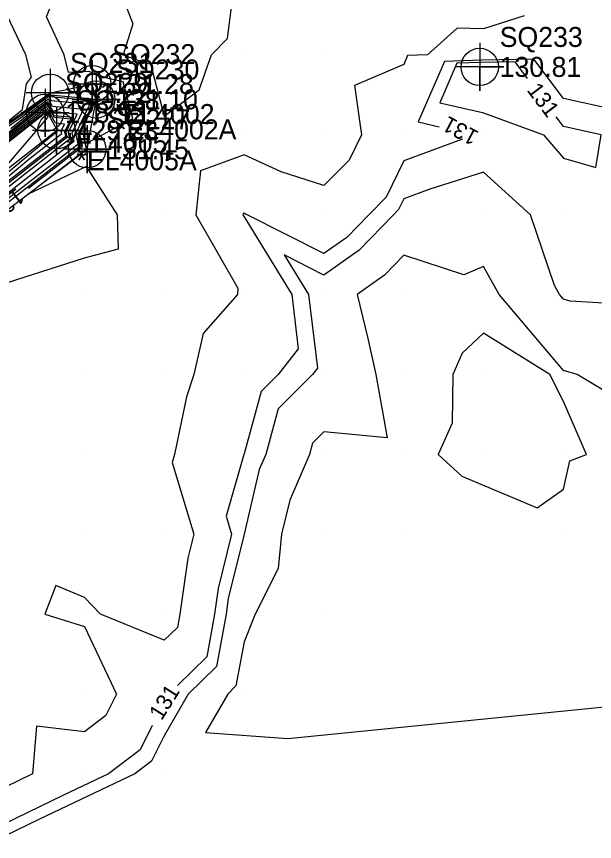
# Model space of a CAD drawing. Extents: x 2354170 to 2357230, y 866100 to 868290.
# Drawn here: x 2355961.5 to 2356033.9, y 866711.6 to 866814.8 of the extents above; entities that cross this region are included whole.
import ezdxf

# ---------------------------------------------------------------- set-up
doc = ezdxf.new("R2010")
doc.units = 0
for name, color, linetype in [('Default', 7, 'Continuous'), ('DTM Contours Major', 7, 'Continuous'), ('DTM Contours Minor', 7, 'Continuous'), ('DTM Contours Minor Text', 7, 'Continuous'), ('Exist DTM Breakline', 7, 'Continuous'), ('Exist DTM Breakline Cogo Comment', 7, 'Continuous'), ('Exist DTM Breakline Cogo Elevation', 7, 'Continuous'), ('Exist DTM Breakline Cogo Number', 7, 'Continuous'), ('Exist DTM Breakline Cogo Point CELL', 7, 'Continuous'), ('Exist DTM QL2 LIDAR Elevation Point', 7, 'Continuous'), ('Exist DTM Regular Point CELL', 7, 'Continuous'), ('Exist DTM Regular Point Cogo Elevation', 7, 'Continuous'), ('Exist DTM Regular Point Cogo Number', 7, 'Continuous'), ('Exist DTM Ridgeline', 7, 'Continuous'), ('Exist DTM Ridgeline Cogo Comment', 7, 'Continuous'), ('Exist DTM Ridgeline Cogo Elevation', 7, 'Continuous'), ('Exist DTM Ridgeline Cogo Number', 7, 'Continuous'), ('Exist DTM Ridgeline Cogo Point CELL', 7, 'Continuous')]:
    doc.layers.add(name, color=color, linetype=linetype)

msp = doc.modelspace()

# ---------------------------------------------------------------- linework, layer by layer
at = {"layer": 'Default'}
for points in [[(2355979.98, 866823.87), (2355972.11, 866827.88), (2355973.7, 866820.01), (2355976.07, 866813.92), (2355974.83, 866810.01), (2355977.57, 866809.03), (2355978.25, 866808.88), (2355979.98, 866802.33), (2355984.34, 866805.65), (2355985.91, 866810.01), (2355987.91, 866812.08), (2355988.92, 866820.01), (2355979.98, 866823.87)], [(2355957.99, 866780.76), (2355969.98, 866784.63), (2355974.26, 866785.73), (2355974.12, 866790.01), (2355970.25, 866796.06), (2355962.94, 866792.58), (2355970.25, 866798.26), (2355970.25, 866798.26), (2355969.86, 866800.03), (2355970.29, 866800.92), (2355970.5, 866799.1), (2355976.06, 866802.05), (2355974.85, 866806.65), (2355972.81, 866807.11), (2355970.54, 866807.92), (2355968.01, 866807.83), (2355967.46, 866810.01), (2355965.23, 866814.76), (2355967.32, 866820.01)], [(2356087.59, 866806.39), (2356079.99, 866810), (2356079.98, 866810), (2356079.97, 866810), (2356079.97, 866810.01), (2356069.98, 866816.53), (2356063.46, 866816.53), (2356059.98, 866811.9), (2356058.89, 866811.1), (2356049.98, 866814.9), (2356044.33, 866815.66), (2356039.98, 866811.03), (2356039.54, 866810.45), (2356038.99, 866810.01), (2356037, 866803), (2356029.98, 866804.54), (2356026.28, 866809.48), (2356019.77, 866809.35), (2356015.08, 866809.2), (2356011.81, 866801.64), (2356014.44, 866801.03)], [(2355962.97, 866793.33), (2355969.71, 866798.56), (2355969.74, 866798.58), (2355969.4, 866800.1), (2355971.47, 866804.44), (2355965.73, 866804.98), (2355965.65, 866805.13), (2355964.35, 866804.22), (2355964.34, 866804.21), (2355963.84, 866803.81), (2355957.96, 866799.76), (2355962.22, 866803.19), (2355962.74, 866806.38), (2355963.34, 866807.21), (2355962.63, 866810.01), (2355959.98, 866815.66), (2355954.65, 866810.01), (2355949.04, 866807.59), (2355941.26, 866804.03), (2355933.56, 866798.27), (2355930, 866795.08), (2355920.49, 866789.68), (2355919.13, 866788.24), (2355918, 866787.94)], [(2356025.08, 866814.91), (2356019.98, 866813.29), (2356016.66, 866813.34), (2356012.97, 866810.01), (2356010.46, 866809.93), (2356009.98, 866808.82), (2356003.81, 866806.18), (2356004.69, 866800.01), (2356003.16, 866796.83), (2355999.98, 866793.66), (2355994.62, 866795.37), (2355989.98, 866797.51), (2355984.51, 866795.49), (2355983.93, 866790.01), (2355989.19, 866780.8), (2355989.15, 866780.01), (2355984.84, 866775.15), (2355983.68, 866770.01), (2355982.79, 866767.2), (2355981.28, 866760.01), (2355980.99, 866759), (2355983.69, 866750.01), (2355982.96, 866747.03), (2355981.94, 866740.01), (2355981.64, 866738.35), (2355979.98, 866736.74), (2355972, 866740.01), (2355969.98, 866742.1), (2355966.4, 866743.59), (2355965.02, 866740.01), (2355969.98, 866738.45), (2355973.99, 866730.01), (2355972.65, 866727.34), (2355969.98, 866725.3), (2355964, 866725.99), (2355963.47, 866720.01), (2355959.98, 866718.31)], [(2355952.55, 866785.97), (2355969.17, 866798.86), (2355969.22, 866798.9), (2355968.93, 866800.18), (2355970.67, 866803.82), (2355965.86, 866804.28), (2355965.57, 866804.8), (2355964.45, 866804.02), (2355964.37, 866803.96), (2355962.29, 866802.29), (2355941.16, 866787.76)], [(2355955.17, 866788.72), (2355968.63, 866799.16), (2355968.7, 866799.22), (2355968.47, 866800.25), (2355969.87, 866803.2), (2355965.98, 866803.57), (2355965.49, 866804.48), (2355964.55, 866803.82), (2355964.41, 866803.72), (2355960.75, 866800.77)], [(2355957.79, 866791.47), (2355968.09, 866799.46), (2355968.18, 866799.54), (2355968.01, 866800.33), (2355969.08, 866802.58), (2355966.1, 866802.86), (2355965.41, 866804.15), (2355964.64, 866803.62), (2355964.45, 866803.47), (2355960.47, 866800.26)], [(2355938.71, 866776.5), (2355945.43, 866781.68), (2355960.41, 866794.22), (2355967.55, 866799.76), (2355967.66, 866799.86), (2355967.54, 866800.4), (2355968.28, 866801.96), (2355966.22, 866802.16), (2355965.33, 866803.82), (2355964.74, 866803.42), (2355964.49, 866803.23), (2355961.43, 866800.76), (2355956.12, 866796.7), (2355940.29, 866785.84), (2355921.69, 866773.03), (2355919.16, 866771.19)], [(2355944.25, 866781.8), (2355965.65, 866799.73), (2355966.47, 866800.36), (2355966.62, 866800.5), (2355966.61, 866800.55), (2355966.69, 866800.72), (2355966.47, 866800.74), (2355965.16, 866803.17), (2355964.93, 866803.01), (2355964.57, 866802.73), (2355963.36, 866801.76), (2355950.97, 866792.28)], [(2355944.84, 866781.74), (2355963.03, 866796.98), (2355967.01, 866800.06), (2355967.14, 866800.18), (2355967.08, 866800.48), (2355967.49, 866801.34), (2355966.35, 866801.45), (2355965.24, 866803.5), (2355964.84, 866803.21), (2355964.53, 866802.98), (2355962.39, 866801.26), (2355953.55, 866794.49)], [(2355896.28, 866743.87), (2355905.2, 866750.96), (2355919.4, 866762.18), (2355919.63, 866762.37), (2355920.95, 866763.41), (2355939.23, 866778.46), (2355943.66, 866781.87), (2355958.99, 866794.7), (2355965.12, 866801.83), (2355965.17, 866801.88), (2355965.43, 866802.2), (2355965.08, 866802.84), (2355965.03, 866802.81), (2355964.61, 866802.49), (2355964.32, 866802.26), (2355958.21, 866797.58)], [(2356017.36, 866799.48), (2356009.98, 866796.76), (2356007.79, 866792.2), (2356005.6, 866790.01), (2356002.84, 866787.15), (2355999.98, 866785.14), (2355990.39, 866790.01), (2355989.98, 866790.19), (2355989.85, 866790.14), (2355989.83, 866790.01), (2355989.98, 866789.75), (2355995.95, 866780.01), (2355996.78, 866773.22), (2355994.26, 866770.01), (2355992.12, 866767.87), (2355989.98, 866760.09), (2355989.96, 866760.03), (2355989.96, 866760.01), (2355987.74, 866752.26), (2355988.41, 866750.01), (2355986.75, 866743.24), (2355986.28, 866740.01), (2355985.3, 866734.69), (2355981.63, 866731.09)], [(2356039.98, 866765.03), (2356031.72, 866770.01), (2356029.98, 866770.51), (2356021.95, 866780.01), (2356019.98, 866783.52), (2356017.5, 866782.49), (2356009.98, 866784.94), (2356007.56, 866782.43), (2356004.13, 866780.01), (2356005.48, 866774.51), (2356006.49, 866770.01), (2356007.89, 866762.1), (2355999.98, 866762.85), (2355998.56, 866761.43), (2355998.17, 866760.01), (2355995.7, 866754.3), (2355994.69, 866750.01), (2355994.25, 866745.74), (2355991.39, 866740.01), (2355989.98, 866736.55), (2355988.97, 866731.02), (2355987.93, 866730.01), (2355985.15, 866725.18), (2355995.46, 866724.43), (2356066.86, 866731.57)], [(2356030.77, 866759.22), (2356032.88, 866760.01), (2356029.98, 866766.62), (2356028.3, 866770.01), (2356019.98, 866775.18), (2356017.32, 866772.67), (2356016.13, 866770.01), (2356016.06, 866763.93), (2356014.31, 866760.01), (2356017.25, 866757.27), (2356026.68, 866753.32), (2356029.98, 866755.65), (2356030.77, 866759.22)], [(2355978.47, 866726.06), (2355976.96, 866723.03), (2355972.99, 866720.01), (2355967.3, 866717.33), (2355959.98, 866713.76), (2355950.33, 866710.36), (2355949.98, 866710.31), (2355949.68, 866710.31), (2355939.98, 866711.43), (2355938.65, 866710.01), (2355938.68, 866701.31), (2355939.04, 866700.01), (2355938.07, 866698.1), (2355939.98, 866693.45), (2355943.67, 866693.69), (2355938.75, 866687.6), (2355925.44, 866667.58), (2355924.12, 866666.32)]]:
    msp.add_lwpolyline(points, dxfattribs=at)
at = {"layer": 'DTM Contours Major'}
msp.add_lwpolyline([(2355926.37, 866766.5), (2355932.25, 866771.34), (2355945.62, 866781.65), (2355959.54, 866793.31), (2355967.73, 866799.66), (2355967.83, 866799.75), (2355967.7, 866800.38), (2355968.55, 866802.17), (2355966.18, 866802.39), (2355965.35, 866803.93), (2355964.71, 866803.48), (2355964.48, 866803.31), (2355961.11, 866800.59), (2355956.98, 866797.43), (2355940.25, 866785.95), (2355932.67, 866780.74)], dxfattribs=at)
at = {"layer": 'DTM Contours Minor'}
for points in [[(2356025.48, 866807.06), (2356023.92, 866809.14), (2356019.68, 866809.05), (2356016.62, 866808.96), (2356014.49, 866804.03), (2356019.83, 866802.79)], [(2355950.8, 866784.13), (2355969.53, 866798.66), (2355969.56, 866798.68), (2355969.24, 866800.13), (2355971.2, 866804.23), (2355965.77, 866804.75), (2355965.63, 866805.02), (2355964.39, 866804.16), (2355964.35, 866804.13), (2355963.32, 866803.3), (2355951.24, 866794.99)], [(2355958.99, 866794.7), (2355965.12, 866801.83), (2355965.17, 866801.88), (2355965.43, 866802.2), (2355965.08, 866802.84), (2355965.03, 866802.81), (2355964.61, 866802.49), (2355964.32, 866802.26), (2355948.4, 866790.08)], [(2356019.83, 866802.79), (2356027.5, 866800.01), (2356029.98, 866797.08), (2356034.06, 866795.93), (2356034.73, 866800.01), (2356029.98, 866801.06), (2356029.08, 866802.26)], [(2356039.98, 866778.64), (2356030.82, 866779.18), (2356029.98, 866779.42), (2356029.48, 866780.01), (2356028.85, 866781.15), (2356025.86, 866790.01), (2356019.98, 866795.33), (2356013.13, 866793.16), (2356009.98, 866792), (2356009.34, 866790.65), (2356008.69, 866790.01), (2356004.41, 866785.58), (2355999.98, 866782.45), (2355995.02, 866784.97), (2355998.06, 866780.01), (2355999.18, 866770.81), (2355998.54, 866770.01), (2355994.27, 866765.72), (2355992.7, 866760.01), (2355991.88, 866758.11), (2355989.98, 866750.01), (2355989.98, 866750.01), (2355989.98, 866750.01), (2355988.01, 866741.98), (2355987.73, 866740.01), (2355986.52, 866733.47), (2355982.99, 866730.01), (2355979.98, 866724.78), (2355978.39, 866721.6), (2355976.3, 866720.01), (2355964.34, 866714.37), (2355959.98, 866712.24)]]:
    msp.add_lwpolyline(points, dxfattribs=at)
at = {"layer": 'Exist DTM Breakline'}
for points in [[(2355361.74, 866117.94), (2355394.04, 866183.66), (2355433.6, 866257.62), (2355503.45, 866369.34), (2355596.39, 866487.31), (2355657.48, 866552.26), (2355736.19, 866624.67), (2355827.16, 866697.76), (2355869.57, 866728.83), (2355917.57, 866765.21), (2355965.06, 866802.76)], [(2355912.23, 866644.83), (2355863.52, 866672.4), (2355826.48, 866691.8), (2355871.41, 866726.28), (2355919.05, 866763.52), (2355966.5, 866800.57)]]:
    msp.add_lwpolyline(points, dxfattribs=at)
at = {"layer": 'Exist DTM Breakline Cogo Point CELL'}
for points in [[(2355965.06, 866805.76), (2355965.06, 866799.76), (2355965.06, 866802.76), (2355968.06, 866802.76), (2355962.06, 866802.76)], [(2355966.5, 866803.57), (2355966.5, 866797.57), (2355966.5, 866800.57), (2355969.5, 866800.57), (2355963.5, 866800.57)]]:
    msp.add_lwpolyline(points, dxfattribs=at)
for centre in [(2355965.06, 866802.76), (2355966.5, 866800.57)]:
    msp.add_circle(centre, 2.34, dxfattribs=at)
at = {"layer": 'Exist DTM QL2 LIDAR Elevation Point'}
for p, q in [((2355969.98, 866810.01), (2355969.98, 866810.01)), ((2355979.98, 866810.01), (2355979.98, 866810.01)), ((2355989.98, 866810.01), (2355989.98, 866810.01)), ((2355999.98, 866810.01), (2355999.98, 866810.01)), ((2356009.98, 866810.01), (2356009.98, 866810.01)), ((2356019.98, 866810.01), (2356019.98, 866810.01)), ((2356029.98, 866810.01), (2356029.98, 866810.01)), ((2355969.98, 866800.01), (2355969.98, 866800.01)), ((2355979.98, 866800.01), (2355979.98, 866800.01)), ((2355989.98, 866800.01), (2355989.98, 866800.01)), ((2355999.98, 866800.01), (2355999.98, 866800.01)), ((2356009.98, 866800.01), (2356009.98, 866800.01)), ((2356019.98, 866800.01), (2356019.98, 866800.01)), ((2356029.98, 866800.01), (2356029.98, 866800.01)), ((2355969.98, 866790.01), (2355969.98, 866790.01)), ((2355979.98, 866790.01), (2355979.98, 866790.01)), ((2355989.98, 866790.01), (2355989.98, 866790.01)), ((2355999.98, 866790.01), (2355999.98, 866790.01)), ((2356009.98, 866790.01), (2356009.98, 866790.01)), ((2356019.98, 866790.01), (2356019.98, 866790.01)), ((2356029.98, 866790.01), (2356029.98, 866790.01)), ((2355969.98, 866780.01), (2355969.98, 866780.01)), ((2355979.98, 866780.01), (2355979.98, 866780.01)), ((2355989.98, 866780.01), (2355989.98, 866780.01)), ((2355999.98, 866780.01), (2355999.98, 866780.01)), ((2356009.98, 866780.01), (2356009.98, 866780.01)), ((2356019.98, 866780.01), (2356019.98, 866780.01)), ((2356029.98, 866780.01), (2356029.98, 866780.01)), ((2355969.98, 866770.01), (2355969.98, 866770.01)), ((2355979.98, 866770.01), (2355979.98, 866770.01)), ((2355989.98, 866770.01), (2355989.98, 866770.01)), ((2355999.98, 866770.01), (2355999.98, 866770.01)), ((2356009.98, 866770.01), (2356009.98, 866770.01)), ((2356019.98, 866770.01), (2356019.98, 866770.01)), ((2356029.98, 866770.01), (2356029.98, 866770.01)), ((2355969.98, 866760.01), (2355969.98, 866760.01)), ((2355979.98, 866760.01), (2355979.98, 866760.01)), ((2355989.98, 866760.01), (2355989.98, 866760.01)), ((2355999.98, 866760.01), (2355999.98, 866760.01)), ((2356009.98, 866760.01), (2356009.98, 866760.01)), ((2356019.98, 866760.01), (2356019.98, 866760.01)), ((2356029.98, 866760.01), (2356029.98, 866760.01)), ((2355969.98, 866750.01), (2355969.98, 866750.01)), ((2355979.98, 866750.01), (2355979.98, 866750.01)), ((2355989.98, 866750.01), (2355989.98, 866750.01)), ((2355999.98, 866750.01), (2355999.98, 866750.01)), ((2356009.98, 866750.01), (2356009.98, 866750.01)), ((2356029.98, 866750.01), (2356029.98, 866750.01)), ((2355969.98, 866740.01), (2355969.98, 866740.01)), ((2355979.98, 866740.01), (2355979.98, 866740.01)), ((2355989.98, 866740.01), (2355989.98, 866740.01)), ((2355999.98, 866740.01), (2355999.98, 866740.01)), ((2355969.98, 866730.01), (2355969.98, 866730.01)), ((2355979.98, 866730.01), (2355979.98, 866730.01)), ((2355989.98, 866730.01), (2355989.98, 866730.01)), ((2355969.98, 866720.01), (2355969.98, 866720.01)), ((2355979.98, 866720.01), (2355979.98, 866720.01))]:
    msp.add_line(p, q, dxfattribs=at)
at = {"layer": 'Exist DTM Regular Point CELL'}
msp.add_lwpolyline([(2356019.5, 866811.51), (2356019.5, 866805.51), (2356019.5, 866808.51), (2356022.5, 866808.51), (2356016.5, 866808.51)], dxfattribs=at)
msp.add_circle((2356019.5, 866808.51), 2.34, dxfattribs=at)
at = {"layer": 'Exist DTM Ridgeline'}
msp.add_line((2355971.47, 866804.44), (2355970.96, 866806.36), dxfattribs=at)
for points in [[(2355359.21, 866119.33), (2355391.05, 866186.52), (2355431.02, 866258.6), (2355499.33, 866371.65), (2355593.69, 866489.44), (2355651.92, 866551.38), (2355734.91, 866627), (2355826.44, 866700.14), (2355852.87, 866722.79), (2355915.41, 866769.54), (2355965.69, 866805.26), (2355970.96, 866806.36)], [(2355918.01, 866647.23), (2355867.01, 866674.82), (2355832.45, 866691.57), (2355873.25, 866723.57), (2355924.29, 866763.23), (2355970.34, 866798.21), (2355971.47, 866804.44)]]:
    msp.add_lwpolyline(points, dxfattribs=at)
at = {"layer": 'Exist DTM Ridgeline Cogo Point CELL'}
for points in [[(2355970.96, 866809.36), (2355970.96, 866803.36), (2355970.96, 866806.36), (2355973.96, 866806.36), (2355967.96, 866806.36)], [(2355965.69, 866808.26), (2355965.69, 866802.26), (2355965.69, 866805.26), (2355968.69, 866805.26), (2355962.69, 866805.26)], [(2355971.47, 866807.44), (2355971.47, 866801.44), (2355971.47, 866804.44), (2355974.47, 866804.44), (2355968.47, 866804.44)], [(2355970.34, 866801.21), (2355970.34, 866795.21), (2355970.34, 866798.21), (2355973.34, 866798.21), (2355967.34, 866798.21)]]:
    msp.add_lwpolyline(points, dxfattribs=at)
for centre in [(2355970.96, 866806.36), (2355965.69, 866805.26), (2355971.47, 866804.44), (2355970.34, 866798.21)]:
    msp.add_circle(centre, 2.34, dxfattribs=at)

# ---------------------------------------------------------------- texts
at = {"layer": 'Default'}
for rotation, p in [(152.1841, (2356019.51, 866800.34)), (217.7965, (2355961.49, 866793.45)), (57.9168, (2355979.65, 866726.6))]:
    msp.add_text('131', height=2, rotation=rotation, dxfattribs=at).set_placement(p)
at = {"layer": 'DTM Contours Minor Text'}
msp.add_text('131', height=2, rotation=306.8633, dxfattribs=at).set_placement((2356025.33, 866805.59))
at = {"layer": 'Exist DTM Breakline Cogo Comment'}
for s, p in [('*EL4005', (2355967.56, 866797.76)), ('*EL4005A', (2355969, 866795.57))]:
    msp.add_text(s, height=2.5, dxfattribs=at).set_placement(p)
at = {"layer": 'Exist DTM Breakline Cogo Elevation'}
for s, p in [('128.92', (2355967.56, 866801.51)), ('129.23', (2355969, 866799.32))]:
    msp.add_text(s, height=2.5, dxfattribs=at).set_placement(p)
at = {"layer": 'Exist DTM Breakline Cogo Number'}
for s, p in [('SQ229', (2355967.56, 866805.26)), ('SQ228', (2355969, 866803.07))]:
    msp.add_text(s, height=2.5, dxfattribs=at).set_placement(p)
at = {"layer": 'Exist DTM Regular Point Cogo Elevation'}
msp.add_text('130.81', height=2.5, dxfattribs=at).set_placement((2356022, 866807.26))
at = {"layer": 'Exist DTM Regular Point Cogo Number'}
msp.add_text('SQ233', height=2.5, dxfattribs=at).set_placement((2356022, 866811.01))
at = {"layer": 'Exist DTM Ridgeline Cogo Comment'}
for s, p in [('*EL4002', (2355973.46, 866801.36)), ('*EL4002A', (2355973.97, 866799.44))]:
    msp.add_text(s, height=2.5, dxfattribs=at).set_placement(p)
at = {"layer": 'Exist DTM Ridgeline Cogo Elevation'}
for s, p in [('131.28', (2355973.46, 866805.11)), ('131.22', (2355968.19, 866804.01)), ('131.10', (2355973.97, 866803.19)), ('131.45', (2355972.84, 866796.96))]:
    msp.add_text(s, height=2.5, dxfattribs=at).set_placement(p)
at = {"layer": 'Exist DTM Ridgeline Cogo Number'}
for s, p in [('SQ232', (2355973.46, 866808.86)), ('SQ231', (2355968.19, 866807.76)), ('SQ230', (2355973.97, 866806.94)), ('SQ227', (2355972.84, 866800.71))]:
    msp.add_text(s, height=2.5, dxfattribs=at).set_placement(p)

doc.saveas('drawing.dxf')
